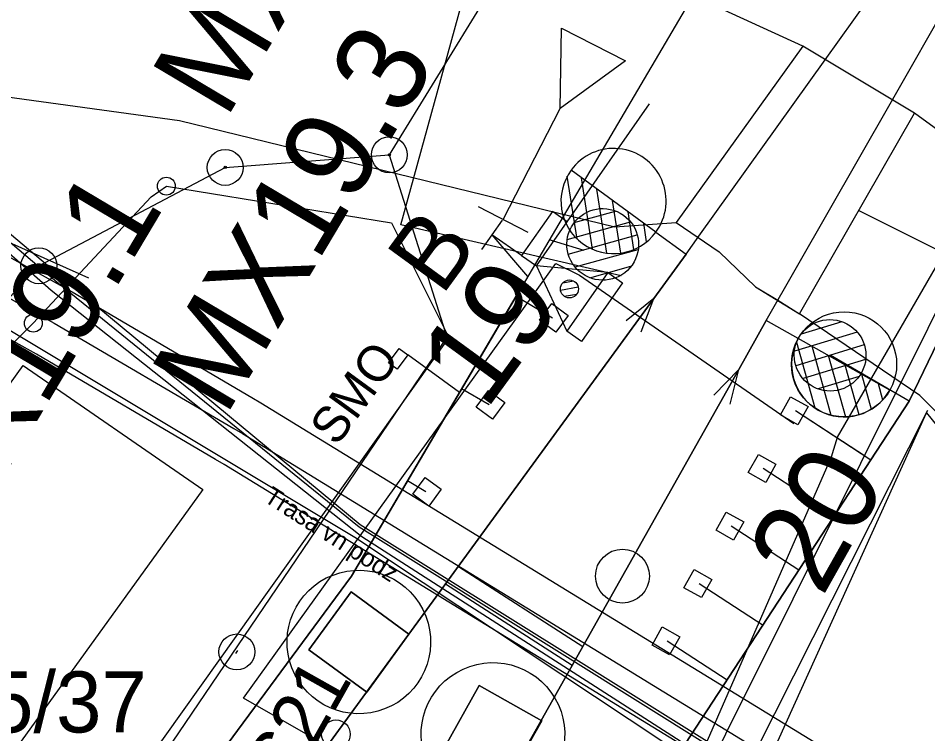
# Model space of a CAD drawing. Extents: x -781083 to -763634, y -1029516 to -1022695.
# Drawn here: x -764951.32 to -764925.98, y -1023788.99 to -1023769.05 of the extents above; entities that cross this region are included whole.
import ezdxf

# ---------------------------------------------------------------- set-up
doc = ezdxf.new("R2010")
doc.units = 0
for name, color, linetype in [('CETIN_nezaměřený', 7, 'Continuous'), ('Default', 7, 'Continuous'), ('GasNet_ochr. pásmo', 7, 'Continuous'), ('GasNet_plyn STL', 7, 'Continuous'), ('Hranice parcel', 7, 'Continuous'), ('Parcelní čísla', 7, 'Continuous'), ('PS_12-01-10_Kabelizace_nove_kabelizace', 7, 'Continuous'), ('PS_12-01-11_SZZ_Slany_nove_objekty', 7, 'Continuous'), ('PS_12-01-11_SZZ_Slany_nove_prvky', 7, 'Continuous'), ('PS_12-01-11_SZZ_Slany_nove_prvky_popis', 7, 'Continuous'), ('PS_12-01-11_SZZ_Slany_rusene_prvky', 7, 'Continuous'), ('SO128401_EOV_popisky', 7, 'Continuous'), ('SO128401_EOV_prvky', 7, 'Continuous'), ('SO128401_EOV_trasa', 7, 'Continuous'), ('Vrstva 1', 7, 'Continuous'), ('Vrstva 17', 7, 'Continuous'), ('Vrstva 2', 7, 'Continuous'), ('Vrstva 23', 7, 'Continuous'), ('Vrstva 28', 7, 'Continuous'), ('Vrstva 4', 7, 'Continuous'), ('Vrstva 51', 7, 'Continuous'), ('Vrstva 7', 7, 'Continuous'), ('Značky bodu BP', 7, 'Continuous'), ('ČD Telematika_TK', 7, 'Continuous'), ('ČEZd_VN_podzemní', 7, 'Continuous')]:
    doc.layers.add(name, color=color, linetype=linetype)

# ---------------------------------------------------------------- blocks, each defined once
blk = doc.blocks.new('1.05')
at = {"layer": 'Značky bodu BP'}
for radius in [5, 0.303]:
    blk.add_circle((0, 0), radius, dxfattribs=at)
blk = doc.blocks.new('C657')
at = {"layer": 'Vrstva 4'}
blk.add_line((-7.78, 0.03), (7.78, -0.03), dxfattribs=at)
blk.add_lwpolyline([(0, 0), (0.03, 34.77), (-9.83, 54.84), (10.16, 54.88), (0.03, 34.77)], dxfattribs=at)
blk = doc.blocks.new('C093_2')
at = {"layer": 'Vrstva 7'}
blk.add_line((-0.51, 0.01), (0.51, -0.01), dxfattribs=at)
blk.add_circle((0, 0), 5, dxfattribs=at)
blk = doc.blocks.new('C404')
at = {"layer": 'Vrstva 23'}
blk.add_circle((0, 0), 2.5, dxfattribs=at)
blk = doc.blocks.new('C321')
at = {"layer": 'Vrstva 2'}
blk.add_lwpolyline([(9.66, 2.59), (0, 0), (9.66, -2.59)], dxfattribs=at)
blk = doc.blocks.new('C083_1')
at = {"layer": 'Vrstva 2'}
blk.add_circle((0, 0), 4, dxfattribs=at)
blk = doc.blocks.new('C516_1')
at = {"layer": 'Vrstva 2'}
for p, q in [((-14.51, 26.98), (-1.99, 39.5)), ((-14.28, 21.84), (-0.02, 36.09)), ((-12.8, 17.94), (-0.02, 30.72)), ((-10.51, 14.86), (-0.02, 25.34)), ((-7.52, 12.48), (-0.03, 19.97)), ((-3.73, 10.89), (-0.03, 14.59)), ((0, 10.39), (0, 0))]:
    blk.add_line(p, q, dxfattribs=at)
blk.add_lwpolyline([(0, 10.39), (0, 39.66)], dxfattribs=at)
for centre, start, end in [((0, 25.03), 90.0196, 269.9804), ((0.06, 25.03), 269.7652, 90.2348)]:
    blk.add_arc(centre, 14.63, start, end, dxfattribs=at)
blk = doc.blocks.new('C515_5')
at = {"layer": 'Vrstva 2'}
for p, q in [((-0.02, 35.76), (3.35, 39.13)), ((-0.02, 30.45), (7.16, 37.63)), ((-0.02, 25.15), (10.19, 35.36)), ((-0.03, 19.84), (12.53, 32.4)), ((-0.03, 14.54), (14.1, 28.67)), ((1.1, 10.37), (14.53, 23.79)), ((0, 10.29), (0, 0))]:
    blk.add_line(p, q, dxfattribs=at)
blk.add_lwpolyline([(0, 39.56), (0, 10.29)], dxfattribs=at)
blk.add_circle((0, 24.92), 14.64, dxfattribs=at)
blk.add_arc((0, 24.92), 14.63, 270.0191, 89.98, dxfattribs=at)
blk = doc.blocks.new('POINT_DISPLAY')
at = {"layer": 'Default'}
blk.add_line((0, 0), (0, 0), dxfattribs=at)
blk = doc.blocks.new('C335')
at = {"layer": 'Vrstva 7'}
blk.add_blockref('POINT_DISPLAY', (0, 0), dxfattribs=at)
blk = doc.blocks.new('C513_16')
at = {"layer": 'Vrstva 7'}
blk.add_circle((0, 0), 7.5, dxfattribs=at)
blk = doc.blocks.new('C657_2_1')
at = {"layer": 'PS_12-01-11_SZZ_Slany_rusene_prvky'}
blk.add_line((-7.79, 0.03), (7.79, -0.03), dxfattribs=at)
blk.add_lwpolyline([(0, 0), (0.03, 34.77), (-9.82, 54.84), (10.16, 54.88), (0.03, 34.77)], dxfattribs=at)
blk = doc.blocks.new('SB112')
at = {"layer": 'PS_12-01-11_SZZ_Slany_nove_prvky'}
for points in [[(-58.9, -80.8), (58.9, 80.8), (-102.6, 198.6), (-220.5, 37)], [(58.9, 80.8), (-58.9, -80.8), (-220.5, 37), (-102.6, 198.6)]]:
    blk.add_lwpolyline(points, close=True, dxfattribs=at)
blk.add_ellipse((-80.8, 58.9), major_axis=(-178.3, -90.6), ratio=0.999865, dxfattribs=at)
blk = doc.blocks.new('SB112_1')
at = {"layer": 'PS_12-01-11_SZZ_Slany_nove_prvky'}
for points in [[(-49.1, -87.1), (49.1, 87.1), (-125.2, 185.2), (-223.3, 11)], [(49.1, 87.1), (-49.1, -87.1), (-223.3, 11), (-125.2, 185.2)]]:
    blk.add_lwpolyline(points, close=True, dxfattribs=at)
blk.add_ellipse((-87.1, 49.1), major_axis=(-172.7, -100.9), ratio=0.999956, dxfattribs=at)
blk = doc.blocks.new('P2807_3')
at = {"layer": 'PS_12-01-11_SZZ_Slany_nove_prvky'}
for p, q in [((-198, 650), (202, 650)), ((-198, 650), (0, 302.4)), ((0, 302.4), (202, 650)), ((33.6, 490.2), (-36.8, 560.6)), ((50.1, 526.7), (0.1, 576.7)), ((-7.1, 477.9), (-49.2, 519.9)), ((-300, 302.4), (-1100, 302.4)), ((0, 202.4), (0, 0)), ((-100, 0), (100, 0))]:
    blk.add_line(p, q, dxfattribs=at)
for points in [[(302, 1000), (302, 700), (202, 700)], [(-198, 650), (-198, 750), (202, 750), (202, 650)]]:
    blk.add_lwpolyline(points, dxfattribs=at)
blk.add_lwpolyline([(-300, 202.4), (0, 202.4), (0, 302.4), (-300, 302.4)], close=True, dxfattribs=at)
blk.add_circle((0.3, 527.1), 50, dxfattribs=at)
blk = doc.blocks.new('P2805_1')
at = {"layer": 'PS_12-01-11_SZZ_Slany_nove_prvky'}
for p, q in [((-198, 650), (202, 650)), ((-198, 650), (0, 302.4)), ((0, 302.4), (202, 650)), ((33.6, 490.2), (-36.8, 560.6)), ((50.1, 526.7), (0, 576.7)), ((-7.1, 477.9), (-49.2, 519.9)), ((-300, 302.4), (-1100, 302.4)), ((0, 202.4), (0, 0)), ((-100, 0), (100, 0))]:
    blk.add_line(p, q, dxfattribs=at)
blk.add_lwpolyline([(-198, 650), (-198, 750), (202, 750), (202, 650)], dxfattribs=at)
blk.add_lwpolyline([(-300, 202.4), (0, 202.4), (0, 302.4), (-300, 302.4)], close=True, dxfattribs=at)
blk.add_circle((0.3, 527.1), 50, dxfattribs=at)
blk = doc.blocks.new('PZ2')
at = {"layer": 'PS_12-01-11_SZZ_Slany_nove_prvky'}
for p, q in [((9.52, -3.71), (20.99, -0.52)), ((7.56, -8.41), (25.16, -3.5)), ((7.81, -12.49), (27.01, -7.14)), ((9.73, -16.11), (27.29, -11.2)), ((13.86, -19.1), (25.3, -15.91))]:
    blk.add_line(p, q, dxfattribs=at)
blk.add_ellipse((17.43, -9.81), major_axis=(-8.71, 4.9), ratio=0.99844, dxfattribs=at)
blk = doc.blocks.new('PZ2_1')
at = {"layer": 'PS_12-01-11_SZZ_Slany_nove_prvky'}
for p, q in [((-14.4, 18.68), (-25.73, 15.21)), ((-10.18, 15.81), (-27.59, 10.46)), ((-8.16, 12.25), (-27.19, 6.41)), ((-7.79, 8.19), (-25.23, 2.84)), ((-9.62, 3.45), (-20.99, -0.03))]:
    blk.add_line(p, q, dxfattribs=at)
blk.add_ellipse((-17.69, 9.33), major_axis=(8.82, -4.72), ratio=0.995232, dxfattribs=at)

msp = doc.modelspace()

# ---------------------------------------------------------------- linework, layer by layer
at = {"layer": 'CETIN_nezaměřený'}
msp.add_lwpolyline([(-764934.518, -1023776.231), (-764940.663, -1023774.809), (-764938.125, -1023765.59), (-764967.59, -1023755.108)], dxfattribs=at)
at = {"layer": 'GasNet_ochr. pásmo'}
for points in [[(-765004.735, -1023844.204), (-764987.098, -1023816.295), (-764964.047, -1023784.681), (-764954.572, -1023774.882), (-764954.336, -1023774.638), (-764953.664, -1023774.538), (-764953.368, -1023774.703), (-764949.815, -1023776.676), (-764944.807, -1023779.62), (-764944.555, -1023779.767), (-764928.407, -1023789.665)], [(-764926.927, -1023792.918), (-764945.583, -1023781.483), (-764945.819, -1023781.344), (-764950.807, -1023778.412), (-764953.668, -1023776.824), (-764962.513, -1023785.971), (-764985.442, -1023817.419), (-765003.137, -1023845.42), (-765021.725, -1023865.911)]]:
    msp.add_lwpolyline(points, dxfattribs=at)
at = {"layer": 'GasNet_plyn STL'}
msp.add_lwpolyline([(-765056.262, -1023868.365), (-765056.064, -1023868.32), (-765055.22, -1023868.128), (-765047.384, -1023866.918), (-765047.344, -1023866.915), (-765022.199, -1023864.945), (-765003.936, -1023844.812), (-764986.27, -1023816.857), (-764963.28, -1023785.326), (-764953.853, -1023775.577), (-764950.311, -1023777.544), (-764945.313, -1023780.482), (-764945.069, -1023780.625), (-764927.667, -1023791.291)], dxfattribs=at)
at = {"layer": 'Hranice parcel'}
msp.add_line((-764934.22, -1023761.84), (-764940.98, -1023772.86), dxfattribs=at)
for points in [[(-764978.77, -1023810.6), (-764955.77, -1023781.38), (-764950.74, -1023775.95), (-764945.55, -1023773.21), (-764940.98, -1023772.86)], [(-764940.98, -1023772.86), (-764939.38, -1023777.94), (-764953.04, -1023798.08)], [(-764940.22, -1023811.42), (-764926.02, -1023780.05), (-764923.86, -1023782.71), (-764920.57, -1023790.4), (-764920.59, -1023793.45)]]:
    msp.add_lwpolyline(points, dxfattribs=at)
at = {"layer": 'PS_12-01-10_Kabelizace_nove_kabelizace'}
for p, q in [((-764938.124, -1023775.086), (-764937.129, -1023776.25)), ((-764935.553, -1023775.527), (-764936.529, -1023775.231)), ((-764939.026, -1023779.476), (-764940.463, -1023778.428))]:
    msp.add_line(p, q, dxfattribs=at)
for points in [[(-764908.251, -1023743.767), (-764914.161, -1023755.412), (-764916.418, -1023759.423), (-764918.394, -1023762.933), (-764926.5, -1023779.725), (-764928.704, -1023778.444)], [(-764933.142, -1023766.516), (-764931.786, -1023767.167), (-764942.036, -1023784.592)], [(-764926.5, -1023779.725), (-764935.477, -1023793.468), (-764957.811, -1023847.911)], [(-764942.036, -1023784.592), (-764967.937, -1023819.655), (-764969.577, -1023818.635)]]:
    msp.add_lwpolyline(points, dxfattribs=at)
at = {"layer": 'PS_12-01-11_SZZ_Slany_nove_objekty'}
msp.add_lwpolyline([(-764941.001, -1023778.653), (-764940.704, -1023778.25), (-764940.463, -1023778.428), (-764940.759, -1023778.831)], close=True, dxfattribs=at)
msp.add_lwpolyline([(-764941.001, -1023778.653), (-764940.704, -1023778.25), (-764940.463, -1023778.428), (-764940.759, -1023778.831)], close=True, dxfattribs=at)
at = {"layer": 'SO128401_EOV_prvky'}
for points in [[(-764936, -1023777.331), (-764936.343, -1023777.799), (-764936.794, -1023777.469), (-764936.451, -1023777)], [(-764937.767, -1023779.754), (-764938.11, -1023780.223), (-764938.561, -1023779.892), (-764938.218, -1023779.424)], [(-764930.089, -1023780.105), (-764929.805, -1023779.599), (-764929.317, -1023779.872), (-764929.602, -1023780.379)], [(-764930.089, -1023780.105), (-764929.805, -1023779.599), (-764929.317, -1023779.872), (-764929.602, -1023780.379)], [(-764930.984, -1023781.71), (-764930.7, -1023781.204), (-764930.212, -1023781.477), (-764930.496, -1023781.984)], [(-764939.534, -1023782.177), (-764939.877, -1023782.646), (-764940.328, -1023782.316), (-764939.985, -1023781.847)], [(-764931.878, -1023783.316), (-764931.594, -1023782.809), (-764931.106, -1023783.083), (-764931.391, -1023783.589)], [(-764932.773, -1023784.921), (-764932.489, -1023784.414), (-764932.001, -1023784.688), (-764932.285, -1023785.194)], [(-764933.663, -1023786.518), (-764933.379, -1023786.011), (-764932.891, -1023786.285), (-764933.175, -1023786.792)]]:
    msp.add_lwpolyline(points, close=True, dxfattribs=at)
at = {"layer": 'SO128401_EOV_trasa'}
for p, q in [((-764938.2, -1023779.827), (-764938.97, -1023779.38)), ((-764929.668, -1023779.981), (-764927.565, -1023781.355)), ((-764929.668, -1023779.981), (-764927.715, -1023781.256)), ((-764930.563, -1023781.586), (-764928.567, -1023782.89)), ((-764939.967, -1023782.25), (-764940.478, -1023781.944)), ((-764931.457, -1023783.192), (-764929.57, -1023784.424)), ((-764932.352, -1023784.797), (-764930.572, -1023785.959)), ((-764933.242, -1023786.394), (-764931.57, -1023787.486))]:
    msp.add_line(p, q, dxfattribs=at)
for points in [[(-764953.349, -1023837.037), (-764935.477, -1023793.468), (-764926.5, -1023779.725), (-764918.394, -1023762.933), (-764916.418, -1023759.423), (-764914.161, -1023755.412), (-764908.579, -1023744.414)], [(-764973.93, -1023884.565), (-765005.156, -1023867.179), (-764967.937, -1023819.655), (-764942.036, -1023784.592), (-764937.448, -1023776.793), (-764936.433, -1023777.403)]]:
    msp.add_lwpolyline(points, dxfattribs=at)
at = {"layer": 'Vrstva 1'}
for points in [[(-765011.125, -1023882.032), (-765006.787, -1023874.584), (-765003.188, -1023868.775), (-765000.244, -1023864.367), (-764995.829, -1023858.264), (-764991.795, -1023853.119), (-764989.992, -1023850.92), (-764988.125, -1023848.704), (-764979.186, -1023837.995), (-764972.943, -1023830.075), (-764972.169, -1023829.066), (-764962.145, -1023815.837), (-764953.22, -1023803.742), (-764952.283, -1023802.457), (-764942.467, -1023789.001), (-764933.609, -1023776.857), (-764932.714, -1023775.624), (-764932.358, -1023775.126), (-764928.839, -1023770.209), (-764926.844, -1023767.42), (-764917.098, -1023753.973), (-764910.61, -1023742.572)], [(-765057.199, -1024002.967), (-765051.483, -1023992.806), (-765043.706, -1023978.953), (-765034.751, -1023962.958), (-765025.899, -1023947.163), (-765016.568, -1023930.575), (-765007.818, -1023915.05), (-764998.815, -1023899.045), (-764993.349, -1023889.308), (-764987.511, -1023878.918), (-764981.006, -1023867.343), (-764973.154, -1023853.353), (-764966.496, -1023841.495), (-764959.274, -1023828.66), (-764951.948, -1023815.612), (-764946.772, -1023806.407), (-764938.618, -1023791.934), (-764931.244, -1023778.835), (-764930.485, -1023777.473), (-764927.033, -1023771.438), (-764925.317, -1023768.417), (-764917.098, -1023753.973)]]:
    msp.add_lwpolyline(points, dxfattribs=at)
at = {"layer": 'Vrstva 17'}
msp.add_line((-764950.895, -1023777.549), (-764947.614, -1023774.034), dxfattribs=at)
for points in [[(-764947.614, -1023774.034), (-764947.19, -1023773.732), (-764940.917, -1023774.757), (-764939.323, -1023777.947), (-764965.037, -1023814.04)], [(-764962.354, -1023791.081), (-764958.112, -1023785.44), (-764955.981, -1023782.82), (-764953.732, -1023780.351), (-764950.895, -1023777.549)], [(-764936.063, -1023813.596), (-764941.442, -1023810.626), (-764925.982, -1023779.973)]]:
    msp.add_lwpolyline(points, dxfattribs=at)
at = {"layer": 'Vrstva 2'}
for points in [[(-764932.714, -1023775.624), (-764933.609, -1023776.857), (-764942.467, -1023789.001), (-764952.283, -1023802.457)], [(-764930.485, -1023777.473), (-764931.244, -1023778.835), (-764938.618, -1023791.934), (-764946.772, -1023806.407), (-764951.948, -1023815.612)]]:
    msp.add_lwpolyline(points, dxfattribs=at)
at = {"layer": 'Vrstva 23'}
msp.add_lwpolyline([(-764955, -1023794.4), (-764959.98, -1023790.954), (-764951.178, -1023778.731), (-764946.17, -1023782.181), (-764955, -1023794.4)], dxfattribs=at)
at = {"layer": 'Vrstva 28'}
for points in [[(-764928.497, -1023780.726), (-764923.485, -1023772.065), (-764919.759, -1023765.949), (-764919.491, -1023765.365)], [(-764945.041, -1023787.992), (-764936.343, -1023775.884), (-764935.681, -1023776.21)], [(-764935.681, -1023776.21), (-764929.716, -1023780.344)], [(-764934.25, -1023794.057), (-764928.663, -1023781.27), (-764928.497, -1023780.726)], [(-764953.431, -1023813.145), (-764944.937, -1023816.641), (-764934.585, -1023793.979), (-764945.041, -1023787.992)]]:
    msp.add_lwpolyline(points, dxfattribs=at)
at = {"layer": 'Vrstva 4'}
msp.add_line((-764927.904, -1023774.41), (-764905.332, -1023785.706), dxfattribs=at)
msp.add_lwpolyline([(-764926.353, -1023771.7), (-764929.467, -1023769.83), (-764932.987, -1023774.749), (-764931.793, -1023775.562), (-764930.784, -1023776.541), (-764930.16, -1023776.912), (-764929.553, -1023777.292), (-764926.353, -1023771.7)], dxfattribs=at)
at = {"layer": 'Vrstva 51'}
for points in [[(-764929.467, -1023769.83), (-764933.947, -1023767.769), (-764940.49, -1023766.769), (-764949.327, -1023765.563), (-764950.888, -1023765.258), (-764964.287, -1023763.89)], [(-764966.319, -1023769.737), (-764954.558, -1023770.962), (-764951.901, -1023771.205), (-764946.827, -1023771.9), (-764934.698, -1023774.865), (-764932.987, -1023774.749), (-764931.793, -1023775.562), (-764930.784, -1023776.541), (-764929.553, -1023777.292)], [(-764912.444, -1023799.394), (-764915.721, -1023785.038), (-764917.313, -1023781.192), (-764918.701, -1023778.042), (-764922.391, -1023774.586), (-764926.353, -1023771.7)], [(-764964.48, -1023788.003), (-764955.24, -1023776.938), (-764953.637, -1023774.372), (-764949.357, -1023776.288)], [(-764916.537, -1023807.273), (-764918.606, -1023800.467), (-764920.123, -1023790.086), (-764923.622, -1023782.127), (-764926.201, -1023779.563), (-764929.553, -1023777.292)]]:
    msp.add_lwpolyline(points, dxfattribs=at)
at = {"layer": 'Vrstva 7'}
for p, q in [((-764939.057, -1023784.325), (-764935.59, -1023786.555)), ((-764939.411, -1023784.811), (-764935.885, -1023787.078))]:
    msp.add_line(p, q, dxfattribs=at)
at = {"layer": 'ČD Telematika_TK'}
msp.add_lwpolyline([(-764972.556, -1023882.882), (-764969.78, -1023867.575), (-764954.962, -1023837.207), (-764946.646, -1023819.145), (-764922.208, -1023770.145), (-764907.866, -1023743.998)], dxfattribs=at)
at = {"layer": 'ČEZd_VN_podzemní'}
for points in [[(-765026.02, -1023766.606), (-765017.64, -1023767.27), (-764991.02, -1023769.64), (-764977.58, -1023771.04), (-764963.3, -1023771.68), (-764955.53, -1023772.37), (-764953.09, -1023773.98), (-764950.24, -1023776.4), (-764941.82, -1023783.22), (-764932.1, -1023789.3), (-764920.89, -1023797.93), (-764920.39, -1023798.28), (-764919.26, -1023802.09), (-764917.991, -1023810.215)], [(-765025.985, -1023766.54), (-765017.58, -1023767.08), (-765000.81, -1023768.56), (-764991.02, -1023769.56), (-764977.55, -1023770.93), (-764963.25, -1023771.59), (-764955.48, -1023772.18), (-764952.98, -1023773.85), (-764950.27, -1023776.13), (-764941.79, -1023783.16), (-764931.46, -1023789.61), (-764926.79, -1023793.218)], [(-764975.165, -1023771.272), (-764963.27, -1023771.83), (-764955.56, -1023772.57), (-764953.23, -1023774.14), (-764950.4, -1023776.63), (-764941.75, -1023783.49), (-764932.23, -1023789.6), (-764920.91, -1023798.1), (-764919.41, -1023802.11), (-764917.991, -1023810.215)], [(-764917.991, -1023810.215), (-764918.562, -1023807.51), (-764919.66, -1023802.13), (-764920.94, -1023798.44), (-764932.4, -1023789.85), (-764941.94, -1023783.52), (-764953.83, -1023776.39), (-764957.16, -1023777.16), (-764959.07, -1023778.2), (-764961.32, -1023780.7), (-764970.6, -1023792.56), (-764976.55, -1023801.37), (-764982.69, -1023810.79), (-764988.88, -1023820.11), (-764995.81, -1023830.85), (-765001.33, -1023839.24), (-765010.71, -1023850.19)]]:
    msp.add_lwpolyline(points, dxfattribs=at)

# ---------------------------------------------------------------- block references
at = {"layer": 'PS_12-01-11_SZZ_Slany_nove_prvky'}
for name, p, xscale, yscale, rotation in [('P2807_3', (-764921.252, -1023772.835), 0.005, 0.005, 61.78253114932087), ('P2805_1', (-764938.124, -1023775.086), 0.005000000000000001, 0.005000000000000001, -124.92459556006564)]:
    msp.add_blockref(name, p, dxfattribs=dict(at, xscale=xscale, yscale=yscale, rotation=rotation))
for name, p, xscale, yscale in [('PZ2', (-764936.779, -1023774.373), 0.09999999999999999, 0.09999999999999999), ('PZ2_1', (-764926.935, -1023779.377), 0.09999999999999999, 0.09999999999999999), ('SB112', (-764941.021, -1023787.019), 0.010000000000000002, 0.010000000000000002), ('SB112_1', (-764937.222, -1023789.495), 0.010000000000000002, 0.010000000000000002)]:
    msp.add_blockref(name, p, dxfattribs=dict(at, xscale=xscale, yscale=yscale))
at = {"layer": 'PS_12-01-11_SZZ_Slany_rusene_prvky', "xscale": 0.1, "yscale": 0.09999999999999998, "rotation": -27.13074998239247}
msp.add_blockref('C657_2_1', (-764937.813, -1023774.66), dxfattribs=at)
at = {"layer": 'Vrstva 2'}
for name, p, xscale, yscale, rotation in [('C516_1', (-764932.714, -1023775.624), 0.09999999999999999, 0.09999999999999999, 53.89100194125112), ('C515_5', (-764930.485, -1023777.473), 0.09999999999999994, 0.09999999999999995, -119.37779458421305), ('C321', (-764933.609, -1023776.857), 0.1, 0.10000000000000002, -125.97484143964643), ('C321', (-764931.244, -1023778.835), 0.09999999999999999, 0.09999999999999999, -119.1295564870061), ('C083_1', (-764942.467, -1023789.001), 0.09999999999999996, 0.09999999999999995, -126.10899806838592)]:
    msp.add_blockref(name, p, dxfattribs=dict(at, xscale=xscale, yscale=yscale, rotation=rotation))
at = {"layer": 'Vrstva 23', "xscale": 0.1, "yscale": 0.10000000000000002}
for p in [(-764947.19, -1023773.732), (-764950.895, -1023777.549)]:
    msp.add_blockref('C404', p, dxfattribs=at)
at = {"layer": 'Vrstva 4', "xscale": 0.09999999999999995, "yscale": 0.09999999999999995, "rotation": -27.13074998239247}
msp.add_blockref('C657', (-764937.813, -1023774.66), dxfattribs=at)
at = {"layer": 'Vrstva 7'}
for name, p, xscale, yscale, rotation in [('C513_16', (-764934.487, -1023784.595), 0.09999999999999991, 0.09999999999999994, -119.37706320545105), ('C335', (-764937.326, -1023785.795), 0.10000000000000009, 0.10000000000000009, 90), ('C093_2', (-764945.225, -1023786.707), 0.09999999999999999, 0.09999999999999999, 61.00178559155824)]:
    msp.add_blockref(name, p, dxfattribs=dict(at, xscale=xscale, yscale=yscale, rotation=rotation))
at = {"layer": 'Značky bodu BP', "xscale": 0.1, "yscale": 0.10000000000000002}
for p in [(-764940.98, -1023772.86), (-764945.55, -1023773.21), (-764950.74, -1023775.95)]:
    msp.add_blockref('1.05', p, dxfattribs=at)

# ---------------------------------------------------------------- texts
at = {"layer": 'Parcelní čísla'}
msp.add_text('1415/37', height=1.7, dxfattribs=at).set_placement((-764955.95, -1023788.95))
at = {"layer": 'PS_12-01-11_SZZ_Slany_nove_prvky_popis'}
for s, height, rotation, p in [('B', 2, 53.891, (-764939.523, -1023776.821)), ('SMO', 1, 53.891, (-764942.447, -1023781.006)), ('PBS21', 1.5, 60.6062, (-764945.068, -1023792.92))]:
    msp.add_text(s, height=height, rotation=rotation, dxfattribs=at).set_placement(p)
at = {"layer": 'SO128401_EOV_popisky'}
for s, p in [('MX19.2', (-764945.533, -1023771.9)), ('MX19.3', (-764945.546, -1023780.184)), ('MX19.1', (-764953.139, -1023784.224))]:
    msp.add_text(s, height=2.5, rotation=59.2569, dxfattribs=at).set_placement(p)
at = {"layer": 'Vrstva 2'}
for s, rotation, p in [('19', 53.891, (-764938.296, -1023780.009)), ('20', 60.6222, (-764928.926, -1023785.208))]:
    msp.add_text(s, height=2.5, rotation=rotation, dxfattribs=at).set_placement(p)
at = {"layer": 'ČEZd_VN_podzemní'}
msp.add_text('Trasa vn podz', height=0.5, rotation=327.3074, dxfattribs=at).set_placement((-764944.504, -1023782.494))

doc.saveas('drawing.dxf')
